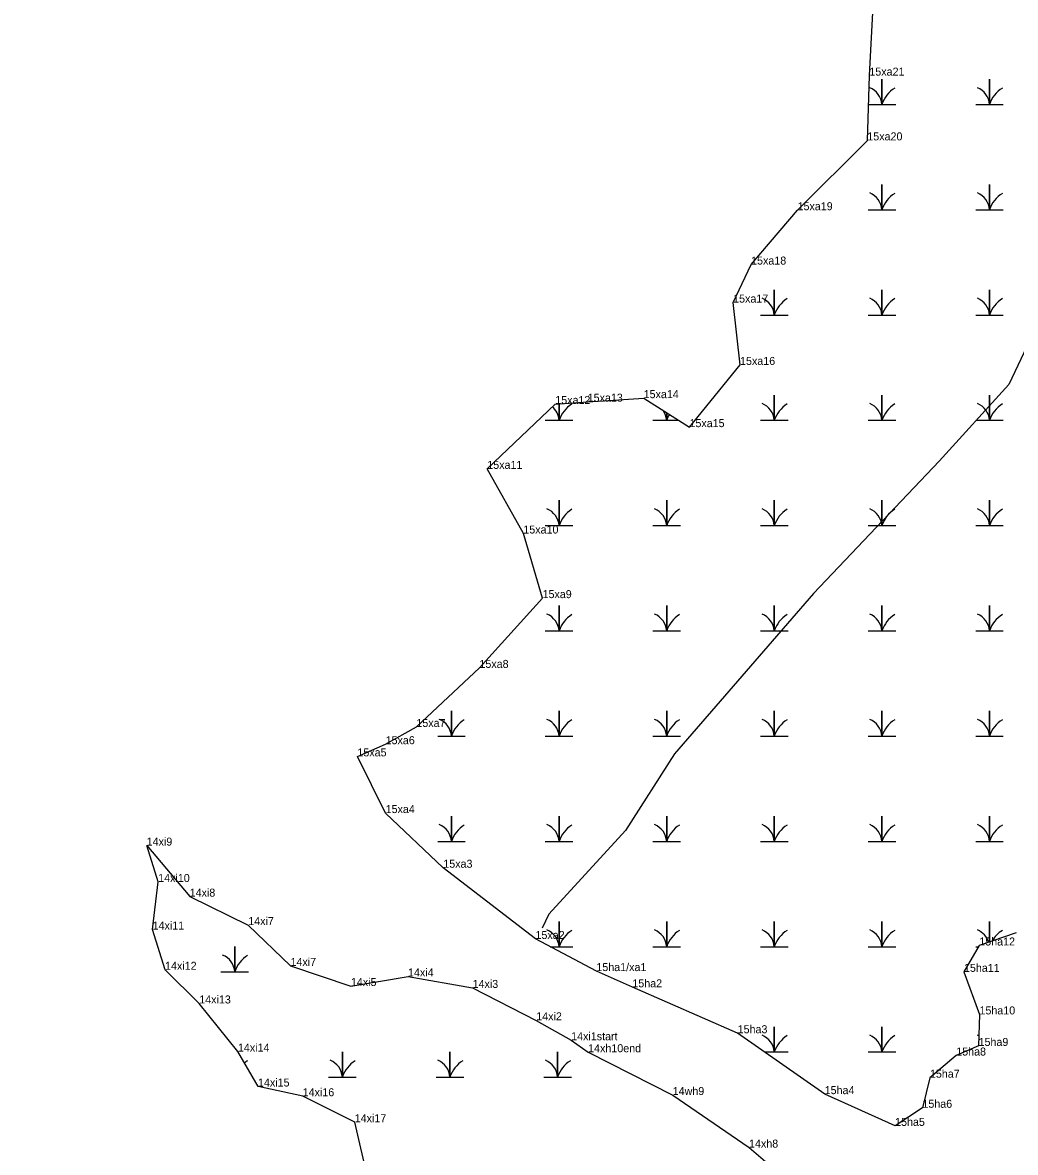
# Model space of a CAD drawing. Extents: x 2072529 to 2268796, y 436423 to 470397.
# Drawn here: x 2264223 to 2264844, y 443229 to 443935 of the extents above; entities that cross this region are included whole.
import ezdxf

# ---------------------------------------------------------------- set-up
doc = ezdxf.new("R2010")
doc.units = 0
for name, color, linetype in [('Exist Environmental Wetland Boundary', 7, 'Continuous'), ('Exist Environmental Wetland Boundary Cogo Comment', 7, 'Continuous'), ('Exist Environmental Wetland Boundary Cogo Point CELL', 7, 'Continuous'), ('Exist Hydro Jurisdictional Stream or Body of Water NEU Mitigable', 7, 'Continuous'), ('Exist Hydro Swamp or Marsh', 7, 'Continuous')]:
    doc.layers.add(name, color=color, linetype=linetype)

msp = doc.modelspace()

# ---------------------------------------------------------------- linework, layer by layer
at = {"layer": 'Exist Environmental Wetland Boundary'}
for points in [[(2264581.87, 443342.6), (2264543.81, 443362.66), (2264486.22, 443407.19), (2264450.19, 443441.35), (2264432.54, 443476.79), (2264450.17, 443484.4), (2264469.4, 443495.17), (2264508.8, 443532.08), (2264548.24, 443575.7), (2264536.23, 443616.06), (2264513.69, 443656.48), (2264556.16, 443697.01), (2264576.44, 443698.47), (2264611.42, 443700.67), (2264640.05, 443682.56), (2264671.66, 443721.44), (2264667.33, 443760.38), (2264678.57, 443784.17), (2264707.59, 443818.13), (2264751.19, 443861.78), (2264752.46, 443902.26), (2264755.13, 443949.9)], [(2264223.31, 443170.74), (2264357.83, 443154.1), (2264403.79, 443177.74), (2264439.35, 443212.19), (2264430.87, 443248.17), (2264398.35, 443264.38), (2264370.42, 443270.46), (2264357.87, 443292.26), (2264333.71, 443322.37), (2264312.34, 443343.4), (2264304.56, 443368.55), (2264308.04, 443398.3), (2264300.86, 443421.03), (2264327.73, 443389.13), (2264364.33, 443371.38), (2264390.73, 443345.82), (2264428.47, 443333.26), (2264464.16, 443339.25), (2264504.52, 443332.09), (2264544.3, 443311.82), (2264566.12, 443299.38), (2264576.72, 443291.89)], [(2264844.11, 443366.6), (2264821.16, 443358.6), (2264811.58, 443342.12), (2264821.27, 443315.53), (2264820.7, 443295.81), (2264806.74, 443289.84), (2264790.29, 443275.96), (2264785.62, 443257.18), (2264768.55, 443245.87), (2264724.54, 443265.69), (2264670.16, 443303.76), (2264604.36, 443332.46), (2264581.87, 443342.6)], [(2264576.72, 443291.89), (2264629.57, 443265.14), (2264677.27, 443232.29), (2264718.18, 443197.36), (2264732.9, 443166.21), (2264757.9, 443162.2), (2264765.63, 443135.17), (2264753.88, 443110.59), (2264729.53, 443105.02), (2264706.61, 443072.05)]]:
    msp.add_lwpolyline(points, dxfattribs=at)
at = {"layer": 'Exist Environmental Wetland Boundary Cogo Point CELL'}
for p, q in [((2264752.46, 443902.26), (2264752.46, 443902.26)), ((2264751.19, 443861.78), (2264751.19, 443861.78)), ((2264707.59, 443818.13), (2264707.59, 443818.13)), ((2264678.57, 443784.17), (2264678.57, 443784.17)), ((2264667.33, 443760.38), (2264667.33, 443760.38)), ((2264671.66, 443721.44), (2264671.66, 443721.44)), ((2264576.44, 443698.47), (2264576.44, 443698.47)), ((2264611.42, 443700.67), (2264611.42, 443700.67)), ((2264556.16, 443697.01), (2264556.16, 443697.01)), ((2264640.05, 443682.56), (2264640.05, 443682.56)), ((2264513.69, 443656.48), (2264513.69, 443656.48)), ((2264536.23, 443616.06), (2264536.23, 443616.06)), ((2264548.24, 443575.7), (2264548.24, 443575.7)), ((2264508.8, 443532.08), (2264508.8, 443532.08)), ((2264469.4, 443495.17), (2264469.4, 443495.17)), ((2264450.17, 443484.4), (2264450.17, 443484.4)), ((2264432.54, 443476.79), (2264432.54, 443476.79)), ((2264450.19, 443441.35), (2264450.19, 443441.35)), ((2264300.86, 443421.03), (2264300.86, 443421.03)), ((2264486.22, 443407.19), (2264486.22, 443407.19)), ((2264308.04, 443398.3), (2264308.04, 443398.3)), ((2264327.73, 443389.13), (2264327.73, 443389.13)), ((2264304.56, 443368.55), (2264304.56, 443368.55)), ((2264364.33, 443371.38), (2264364.33, 443371.38)), ((2264543.81, 443362.66), (2264543.81, 443362.66)), ((2264821.16, 443358.6), (2264821.16, 443358.6)), ((2264390.73, 443345.82), (2264390.73, 443345.82)), ((2264312.34, 443343.4), (2264312.34, 443343.4)), ((2264464.16, 443339.25), (2264464.16, 443339.25)), ((2264581.87, 443342.6), (2264581.87, 443342.6)), ((2264811.58, 443342.12), (2264811.58, 443342.12)), ((2264428.47, 443333.26), (2264428.47, 443333.26)), ((2264504.52, 443332.09), (2264504.52, 443332.09)), ((2264604.36, 443332.46), (2264604.36, 443332.46)), ((2264333.71, 443322.37), (2264333.71, 443322.37)), ((2264544.3, 443311.82), (2264544.3, 443311.82)), ((2264821.27, 443315.53), (2264821.27, 443315.53)), ((2264670.16, 443303.76), (2264670.16, 443303.76)), ((2264566.12, 443299.38), (2264566.12, 443299.38)), ((2264820.7, 443295.81), (2264820.7, 443295.81)), ((2264357.87, 443292.26), (2264357.87, 443292.26)), ((2264576.72, 443291.89), (2264576.72, 443291.89)), ((2264806.74, 443289.84), (2264806.74, 443289.84)), ((2264790.29, 443275.96), (2264790.29, 443275.96)), ((2264370.42, 443270.46), (2264370.42, 443270.46)), ((2264398.35, 443264.38), (2264398.35, 443264.38)), ((2264629.57, 443265.14), (2264629.57, 443265.14)), ((2264724.54, 443265.69), (2264724.54, 443265.69)), ((2264785.62, 443257.18), (2264785.62, 443257.18)), ((2264430.87, 443248.17), (2264430.87, 443248.17)), ((2264768.55, 443245.87), (2264768.55, 443245.87)), ((2264677.27, 443232.29), (2264677.27, 443232.29))]:
    msp.add_line(p, q, dxfattribs=at)
at = {"layer": 'Exist Hydro Jurisdictional Stream or Body of Water NEU Mitigable'}
msp.add_lwpolyline([(2265131.15, 444632.65), (2265122.45, 444562.95), (2265113.74, 444493.26), (2265083.27, 444410.5), (2265044.1, 444319.03), (2265022.33, 444258.05), (2264974.45, 444166.58), (2264965.75, 444105.6), (2264948.34, 444018.49), (2264917.87, 443935.73), (2264896.1, 443857.32), (2264878.69, 443791.99), (2264839.52, 443709.23), (2264795.99, 443661.31), (2264717.64, 443578.56), (2264630.59, 443478.37), (2264600.12, 443430.46), (2264552.24, 443378.19), (2264547.89, 443369.48)], dxfattribs=at)
at = {"layer": 'Exist Hydro Swamp or Marsh'}
for points in [[(2264751.89, 443884.24), (2264760.3, 443884.24), (2264760.3, 443900.02), (2264760.3, 443884.24), (2264768.9, 443884.24)], [(2264818.95, 443884.24), (2264827.55, 443884.24), (2264827.55, 443900.02), (2264827.55, 443884.24), (2264836.15, 443884.24)], [(2264751.7, 443818.44), (2264760.3, 443818.44), (2264760.3, 443834.22), (2264760.3, 443818.44), (2264768.9, 443818.44)], [(2264818.95, 443818.44), (2264827.55, 443818.44), (2264827.55, 443834.22), (2264827.55, 443818.44), (2264836.15, 443818.44)], [(2264684.45, 443752.64), (2264693.05, 443752.64), (2264693.05, 443768.42), (2264693.05, 443752.64), (2264701.65, 443752.64)], [(2264751.7, 443752.64), (2264760.3, 443752.64), (2264760.3, 443768.42), (2264760.3, 443752.64), (2264768.9, 443752.64)], [(2264818.95, 443752.64), (2264827.55, 443752.64), (2264827.55, 443768.42), (2264827.55, 443752.64), (2264836.15, 443752.64)], [(2264684.45, 443686.84), (2264693.05, 443686.84), (2264693.05, 443702.62), (2264693.05, 443686.84), (2264701.65, 443686.84)], [(2264751.7, 443686.84), (2264760.3, 443686.84), (2264760.3, 443702.62), (2264760.3, 443686.84), (2264768.9, 443686.84)], [(2264818.95, 443686.84), (2264827.55, 443686.84), (2264827.55, 443702.62), (2264827.55, 443686.84), (2264836.15, 443686.84)], [(2264549.95, 443686.84), (2264558.55, 443686.84), (2264558.55, 443697.18)], [(2264558.55, 443697.18), (2264558.55, 443686.84), (2264567.15, 443686.84)], [(2264617.2, 443686.84), (2264625.8, 443686.84), (2264625.8, 443691.57)], [(2264625.8, 443691.57), (2264625.8, 443686.84), (2264633.28, 443686.84)], [(2264549.95, 443621.04), (2264558.55, 443621.04), (2264558.55, 443636.82), (2264558.55, 443621.04), (2264567.15, 443621.04)], [(2264617.2, 443621.04), (2264625.8, 443621.04), (2264625.8, 443636.82), (2264625.8, 443621.04), (2264634.4, 443621.04)], [(2264684.45, 443621.04), (2264693.05, 443621.04), (2264693.05, 443636.82), (2264693.05, 443621.04), (2264701.65, 443621.04)], [(2264751.7, 443621.04), (2264760.3, 443621.04), (2264760.3, 443636.82), (2264760.3, 443621.04), (2264768.9, 443621.04)], [(2264818.95, 443621.04), (2264827.55, 443621.04), (2264827.55, 443636.82), (2264827.55, 443621.04), (2264836.15, 443621.04)], [(2264549.95, 443555.24), (2264558.55, 443555.24), (2264558.55, 443571.02), (2264558.55, 443555.24), (2264567.15, 443555.24)], [(2264617.2, 443555.24), (2264625.8, 443555.24), (2264625.8, 443571.02), (2264625.8, 443555.24), (2264634.4, 443555.24)], [(2264684.45, 443555.24), (2264693.05, 443555.24), (2264693.05, 443571.02), (2264693.05, 443555.24), (2264701.65, 443555.24)], [(2264751.7, 443555.24), (2264760.3, 443555.24), (2264760.3, 443571.02), (2264760.3, 443555.24), (2264768.9, 443555.24)], [(2264818.95, 443555.24), (2264827.55, 443555.24), (2264827.55, 443571.02), (2264827.55, 443555.24), (2264836.15, 443555.24)], [(2264482.7, 443489.44), (2264491.3, 443489.44), (2264491.3, 443505.22), (2264491.3, 443489.44), (2264499.9, 443489.44)], [(2264549.95, 443489.44), (2264558.55, 443489.44), (2264558.55, 443505.22), (2264558.55, 443489.44), (2264567.15, 443489.44)], [(2264617.2, 443489.44), (2264625.8, 443489.44), (2264625.8, 443505.22), (2264625.8, 443489.44), (2264634.4, 443489.44)], [(2264684.45, 443489.44), (2264693.05, 443489.44), (2264693.05, 443505.22), (2264693.05, 443489.44), (2264701.65, 443489.44)], [(2264751.7, 443489.44), (2264760.3, 443489.44), (2264760.3, 443505.22), (2264760.3, 443489.44), (2264768.9, 443489.44)], [(2264818.95, 443489.44), (2264827.55, 443489.44), (2264827.55, 443505.22), (2264827.55, 443489.44), (2264836.15, 443489.44)], [(2264482.7, 443423.64), (2264491.3, 443423.64), (2264491.3, 443439.42), (2264491.3, 443423.64), (2264499.9, 443423.64)], [(2264549.95, 443423.64), (2264558.55, 443423.64), (2264558.55, 443439.42), (2264558.55, 443423.64), (2264567.15, 443423.64)], [(2264617.2, 443423.64), (2264625.8, 443423.64), (2264625.8, 443439.42), (2264625.8, 443423.64), (2264634.4, 443423.64)], [(2264684.45, 443423.64), (2264693.05, 443423.64), (2264693.05, 443439.42), (2264693.05, 443423.64), (2264701.65, 443423.64)], [(2264751.7, 443423.64), (2264760.3, 443423.64), (2264760.3, 443439.42), (2264760.3, 443423.64), (2264768.9, 443423.64)], [(2264818.95, 443423.64), (2264827.55, 443423.64), (2264827.55, 443439.42), (2264827.55, 443423.64), (2264836.15, 443423.64)], [(2264552.95, 443357.84), (2264558.55, 443357.84), (2264558.55, 443373.62), (2264558.55, 443357.84), (2264567.15, 443357.84)], [(2264617.2, 443357.84), (2264625.8, 443357.84), (2264625.8, 443373.62), (2264625.8, 443357.84), (2264634.4, 443357.84)], [(2264684.45, 443357.84), (2264693.05, 443357.84), (2264693.05, 443373.62), (2264693.05, 443357.84), (2264701.65, 443357.84)], [(2264751.7, 443357.84), (2264760.3, 443357.84), (2264760.3, 443373.62), (2264760.3, 443357.84), (2264768.9, 443357.84)], [(2264827.55, 443360.83), (2264827.55, 443373.62), (2264827.55, 443360.83)], [(2264347.29, 443342.17), (2264355.89, 443342.17), (2264355.89, 443357.95), (2264355.89, 443342.17), (2264364.49, 443342.17)], [(2264818.95, 443357.84), (2264820.72, 443357.84)], [(2264686.9, 443292.04), (2264693.05, 443292.04), (2264693.05, 443307.82), (2264693.05, 443292.04), (2264701.65, 443292.04)], [(2264751.7, 443292.04), (2264760.3, 443292.04), (2264760.3, 443307.82), (2264760.3, 443292.04), (2264768.9, 443292.04)], [(2264414.54, 443276.37), (2264423.14, 443276.37), (2264423.14, 443292.15), (2264423.14, 443276.37), (2264431.74, 443276.37)], [(2264481.79, 443276.37), (2264490.39, 443276.37), (2264490.39, 443292.15), (2264490.39, 443276.37), (2264498.99, 443276.37)], [(2264549.04, 443276.37), (2264557.64, 443276.37), (2264557.64, 443292.15), (2264557.64, 443276.37), (2264566.24, 443276.37)]]:
    msp.add_lwpolyline(points, dxfattribs=at)
for centre, radius, start, end in [((2264748.03, 443883.35), 12.3, 4.14034, 67.53497), ((2264778.54, 443878.18), 19.22, 122.12745, 161.62219), ((2264815.28, 443883.35), 12.3, 4.14034, 67.53497), ((2264845.79, 443878.18), 19.22, 122.12745, 161.62219), ((2264748.03, 443817.55), 12.3, 4.14034, 67.53497), ((2264778.54, 443812.38), 19.22, 122.12745, 161.62219), ((2264815.28, 443817.55), 12.3, 4.14034, 67.53497), ((2264845.79, 443812.38), 19.22, 122.12745, 161.62219), ((2264680.78, 443751.75), 12.3, 4.14034, 67.53497), ((2264711.29, 443746.58), 19.22, 122.12745, 161.62219), ((2264748.03, 443751.75), 12.3, 4.14034, 67.53497), ((2264778.54, 443746.58), 19.22, 122.12745, 161.62219), ((2264815.28, 443751.75), 12.3, 4.14034, 67.53497), ((2264845.79, 443746.58), 19.22, 122.12745, 161.62219), ((2264546.28, 443685.95), 12.3, 4.14034, 49.15899), ((2264576.79, 443680.78), 19.22, 122.12745, 161.62219), ((2264613.53, 443685.95), 12.3, 4.14034, 34.51211), ((2264644.04, 443680.78), 19.22, 149.56638, 161.62219), ((2264680.78, 443685.95), 12.3, 4.14034, 67.53497), ((2264711.29, 443680.78), 19.22, 122.12745, 161.62219), ((2264748.03, 443685.95), 12.3, 4.14034, 67.53497), ((2264778.54, 443680.78), 19.22, 122.12745, 161.62219), ((2264815.28, 443685.95), 12.3, 4.14034, 67.53497), ((2264845.79, 443680.78), 19.22, 122.12745, 161.62219), ((2264546.28, 443620.15), 12.3, 4.14034, 67.53497), ((2264576.79, 443614.98), 19.22, 122.12745, 161.62219), ((2264613.53, 443620.15), 12.3, 4.14034, 67.53497), ((2264644.04, 443614.98), 19.22, 122.12745, 161.62219), ((2264680.78, 443620.15), 12.3, 4.14034, 67.53497), ((2264711.29, 443614.98), 19.22, 122.12745, 161.62219), ((2264748.03, 443620.15), 12.3, 4.14034, 67.53497), ((2264778.54, 443614.98), 19.22, 122.12745, 161.62219), ((2264815.28, 443620.15), 12.3, 4.14034, 67.53497), ((2264845.79, 443614.98), 19.22, 122.12745, 161.62219), ((2264546.28, 443554.35), 12.3, 4.14034, 67.53497), ((2264576.79, 443549.18), 19.22, 122.12745, 161.62219), ((2264613.53, 443554.35), 12.3, 4.14034, 67.53497), ((2264644.04, 443549.18), 19.22, 122.12745, 161.62219), ((2264680.78, 443554.35), 12.3, 4.14034, 67.53497), ((2264711.29, 443549.18), 19.22, 122.12745, 161.62219), ((2264748.03, 443554.35), 12.3, 4.14034, 67.53497), ((2264778.54, 443549.18), 19.22, 122.12745, 161.62219), ((2264815.28, 443554.35), 12.3, 4.14034, 67.53497), ((2264845.79, 443549.18), 19.22, 122.12745, 161.62219), ((2264479.03, 443488.55), 12.3, 4.14034, 67.53497), ((2264509.54, 443483.38), 19.22, 122.12745, 161.62219), ((2264546.28, 443488.55), 12.3, 4.14034, 67.53497), ((2264576.79, 443483.38), 19.22, 122.12745, 161.62219), ((2264613.53, 443488.55), 12.3, 4.14034, 67.53497), ((2264644.04, 443483.38), 19.22, 122.12745, 161.62219), ((2264680.78, 443488.55), 12.3, 4.14034, 67.53497), ((2264711.29, 443483.38), 19.22, 122.12745, 161.62219), ((2264748.03, 443488.55), 12.3, 4.14034, 67.53497), ((2264778.54, 443483.38), 19.22, 122.12745, 161.62219), ((2264815.28, 443488.55), 12.3, 4.14034, 67.53497), ((2264845.79, 443483.38), 19.22, 122.12745, 161.62219), ((2264479.03, 443422.75), 12.3, 4.14034, 67.53497), ((2264509.54, 443417.58), 19.22, 122.12745, 161.62219), ((2264546.28, 443422.75), 12.3, 4.14034, 67.53497), ((2264576.79, 443417.58), 19.22, 122.12745, 161.62219), ((2264613.53, 443422.75), 12.3, 4.14034, 67.53497), ((2264644.04, 443417.58), 19.22, 122.12745, 161.62219), ((2264680.78, 443422.75), 12.3, 4.14034, 67.53497), ((2264711.29, 443417.58), 19.22, 122.12745, 161.62219), ((2264748.03, 443422.75), 12.3, 4.14034, 67.53497), ((2264778.54, 443417.58), 19.22, 122.12745, 161.62219), ((2264815.28, 443422.75), 12.3, 4.14034, 67.53497), ((2264845.79, 443417.58), 19.22, 122.12745, 161.62219), ((2264546.28, 443356.95), 12.3, 4.14034, 67.53497), ((2264576.79, 443351.78), 19.22, 122.12745, 161.62219), ((2264613.53, 443356.95), 12.3, 4.14034, 67.53497), ((2264644.04, 443351.78), 19.22, 122.12745, 161.62219), ((2264680.78, 443356.95), 12.3, 4.14034, 67.53497), ((2264711.29, 443351.78), 19.22, 122.12745, 161.62219), ((2264748.03, 443356.95), 12.3, 4.14034, 67.53497), ((2264778.54, 443351.78), 19.22, 122.12745, 161.62219), ((2264815.28, 443356.95), 12.3, 17.4561, 67.53497), ((2264845.79, 443351.78), 19.22, 122.12745, 150.0318), ((2264343.62, 443341.28), 12.3, 4.14034, 67.53497), ((2264374.13, 443336.11), 19.22, 122.12745, 161.62219), ((2264680.78, 443291.15), 12.3, 4.14034, 67.53497), ((2264711.29, 443285.98), 19.22, 122.12745, 161.62219), ((2264748.03, 443291.15), 12.3, 4.14034, 67.53497), ((2264778.54, 443285.98), 19.22, 122.12745, 161.62219), ((2264815.28, 443291.15), 12.3, 62.9175, 67.53497), ((2264374.13, 443270.31), 19.22, 122.12745, 129.33541), ((2264410.87, 443275.48), 12.3, 4.14034, 67.53497), ((2264441.38, 443270.31), 19.22, 122.12745, 161.62219), ((2264478.12, 443275.48), 12.3, 4.14034, 67.53497), ((2264508.63, 443270.31), 19.22, 122.12745, 161.62219), ((2264545.37, 443275.48), 12.3, 4.14034, 67.53497), ((2264575.88, 443270.31), 19.22, 122.12745, 161.62219)]:
    msp.add_arc(centre, radius, start, end, dxfattribs=at)

# ---------------------------------------------------------------- texts
at = {"layer": 'Exist Environmental Wetland Boundary Cogo Comment'}
for s, p in [('15xa21', (2264752.46, 443902.26)), ('15xa20', (2264751.19, 443861.78)), ('15xa19', (2264707.59, 443818.13)), ('15xa18', (2264678.57, 443784.17)), ('15xa17', (2264667.33, 443760.38)), ('15xa16', (2264671.66, 443721.44)), ('15xa14', (2264611.42, 443700.67)), ('15xa12', (2264556.16, 443697.01)), ('15xa13', (2264576.44, 443698.47)), ('15xa15', (2264640.05, 443682.56)), ('15xa11', (2264513.69, 443656.48)), ('15xa10', (2264536.23, 443616.06)), ('15xa9', (2264548.24, 443575.7)), ('15xa8', (2264508.8, 443532.08)), ('15xa7', (2264469.4, 443495.17)), ('15xa6', (2264450.17, 443484.4)), ('15xa5', (2264432.54, 443476.79)), ('15xa4', (2264450.19, 443441.35)), ('14xi9', (2264300.86, 443421.03)), ('15xa3', (2264486.22, 443407.19)), ('14xi10', (2264308.04, 443398.3)), ('14xi8', (2264327.73, 443389.13)), ('14xi11', (2264304.56, 443368.55)), ('14xi7', (2264364.33, 443371.38)), ('15xa2', (2264543.81, 443362.66)), ('15ha12', (2264821.16, 443358.6)), ('14xi12', (2264312.34, 443343.4)), ('14xi7', (2264390.73, 443345.82)), ('14xi4', (2264464.16, 443339.25)), ('15ha1/xa1', (2264581.87, 443342.6)), ('15ha11', (2264811.58, 443342.12)), ('14xi5', (2264428.47, 443333.26)), ('14xi3', (2264504.52, 443332.09)), ('15ha2', (2264604.36, 443332.46)), ('14xi13', (2264333.71, 443322.37)), ('14xi2', (2264544.3, 443311.82)), ('15ha10', (2264821.27, 443315.53)), ('15ha3', (2264670.16, 443303.76)), ('14xi1start', (2264566.12, 443299.38)), ('14xi14', (2264357.87, 443292.26)), ('14xh10end', (2264576.72, 443291.89)), ('15ha8', (2264806.74, 443289.84)), ('15ha9', (2264820.7, 443295.81)), ('15ha7', (2264790.29, 443275.96)), ('14xi15', (2264370.42, 443270.46)), ('14xi16', (2264398.35, 443264.38)), ('14wh9', (2264629.57, 443265.14)), ('15ha4', (2264724.54, 443265.69)), ('15ha6', (2264785.62, 443257.18)), ('14xi17', (2264430.87, 443248.17)), ('15ha5', (2264768.55, 443245.87)), ('14xh8', (2264677.27, 443232.29))]:
    msp.add_text(s, height=5, dxfattribs=at).set_placement(p)

doc.saveas('drawing.dxf')
